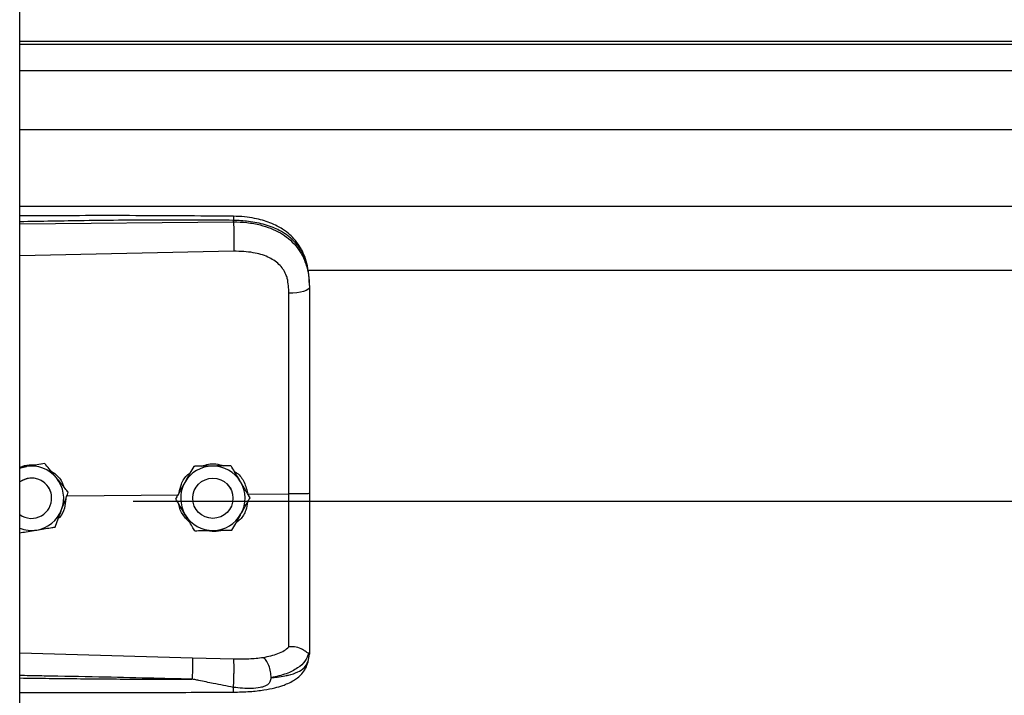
# Model space of a CAD drawing. Header units: inches. Extents: x 170 to 284, y 215 to 248.
# Tile 518 of 656: x 202.5 to 202.762, y 243.093 to 243.273. Entities that reach past the tile are written whole.
import ezdxf

# ---------------------------------------------------------------- set-up
doc = ezdxf.new("R2010")
doc.units = ezdxf.units.IN
doc.header["$LTSCALE"] = 0.25
doc.header["$MEASUREMENT"] = 0
doc.layers.add('LH FRONT OF HOOD', color=7, linetype='Continuous')

msp = doc.modelspace()

# ---------------------------------------------------------------- linework, layer by layer
at = {"layer": 'LH FRONT OF HOOD'}
for p, q in [((202.5003237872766, 239.8211148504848), (202.5003237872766, 244.0215643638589)), ((206.5326438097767, 243.2671230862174), (202.5003237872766, 243.2671230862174)), ((202.5003237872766, 243.2664837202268), (206.5326438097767, 243.2664837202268)), ((202.5003237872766, 243.2594656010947), (206.5326438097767, 243.2594656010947)), ((202.5003237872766, 243.2437815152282), (206.5326438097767, 243.2437815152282)), ((202.5003237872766, 243.2233935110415), (206.5326438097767, 243.2233935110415)), ((202.5571710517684, 243.2191818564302), (202.5571710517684, 243.2195932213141)), ((202.5003237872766, 243.2186451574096), (202.5571710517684, 243.2191818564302)), ((202.557267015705, 243.2113930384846), (202.5003237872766, 243.2101834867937)), ((202.5768719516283, 243.206317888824), (206.4560926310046, 243.206317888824)), ((202.5773665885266, 243.2022586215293), (202.5773665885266, 243.2017703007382)), ((202.5020983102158, 243.1541171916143), (202.5003237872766, 243.1538283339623)), ((202.5069763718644, 243.1549133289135), (202.5060478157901, 243.1547622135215)), ((202.5069763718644, 243.1549116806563), (202.5069763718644, 243.1549133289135)), ((202.5466154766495, 243.1541535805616), (202.5466154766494, 243.1541552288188)), ((202.5564989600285, 243.1543018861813), (202.5564989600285, 243.1543035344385)), ((202.5553395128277, 243.149576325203), (202.5562784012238, 243.148412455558)), ((202.5128579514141, 243.1462746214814), (202.5425559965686, 243.146558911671)), ((202.5132301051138, 243.1472568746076), (202.5132301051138, 243.1472585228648)), ((202.5463354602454, 243.1456681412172), (202.5463690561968, 243.1462667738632)), ((202.5562784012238, 243.148412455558), (202.5564204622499, 243.1481593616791)), ((202.5609953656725, 243.1467354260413), (202.5719089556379, 243.1468398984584)), ((202.5088241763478, 243.1456673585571), (202.5088241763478, 243.1456681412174)), ((202.5304915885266, 243.1449254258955), (206.5024760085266, 243.1449254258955)), ((202.5418021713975, 243.1455200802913), (202.5418021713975, 243.1455217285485)), ((202.5463354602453, 243.1456681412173), (202.5463354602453, 243.1456673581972)), ((202.5570177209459, 243.1461082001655), (202.5570358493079, 243.1456681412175)), ((202.5570358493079, 243.1456673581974), (202.5570358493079, 243.1456681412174)), ((202.5615691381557, 243.1458166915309), (202.5615691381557, 243.1458183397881)), ((202.5003237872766, 243.1045117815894), (202.5462594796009, 243.1031799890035)), ((202.5773665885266, 243.1047172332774), (202.5773665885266, 243.1041884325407)), ((202.5462594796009, 243.1031799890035), (202.5572451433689, 243.1029178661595)), ((202.5770268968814, 243.102203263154), (202.5773665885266, 243.1041884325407))]:
    msp.add_line(p, q, dxfattribs=at)
at = {"layer": 'LH FRONT OF HOOD', "flags": 128}
for points in [[(202.5773665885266, 243.2017703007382), (202.577262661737, 243.2014745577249), (202.5769547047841, 243.2011896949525), (202.5764540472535, 243.200926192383), (202.5757791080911, 243.2006937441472), (202.5749547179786, 243.200500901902), (202.5740112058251, 243.2003547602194), (202.5729832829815, 243.2002606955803), (202.5719087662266, 243.2002221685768)], [(202.5003237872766, 243.153627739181), (202.501007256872, 243.1538653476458), (202.5020983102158, 243.1541171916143)]]:
    msp.add_lwpolyline(points, dxfattribs=at)
at = {"layer": 'LH FRONT OF HOOD'}
msp.add_circle((202.5516856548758, 243.1456673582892), 0.005350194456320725, dxfattribs=at)
for centre, radius, start, end in [((202.5034739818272, 243.1456681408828), 0.008560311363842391, 39.24773070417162, 99.24772960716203), ((202.5516856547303, 243.145668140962), 0.008560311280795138, 90.85968127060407, 150.8596805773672), ((202.5516856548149, 243.1456681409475), 0.008560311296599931, 30.85968260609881, 90.85968183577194), ((202.5034739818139, 243.1456681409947), 0.005350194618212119, 39.24773075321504, 126.0718980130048), ((202.5034739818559, 243.1456673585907), 0.005350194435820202, 300.0097421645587, 126.0718999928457), ((202.5034739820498, 243.145668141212), 0.005350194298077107, 5.903435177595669e-08, 39.24773054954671), ((202.5034739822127, 243.1456681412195), 0.008560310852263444, 339.2477292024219, 39.24773059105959), ((202.5516856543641, 243.145668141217), 0.008560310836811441, 150.8596808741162, 210.8596823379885), ((202.5516856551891, 243.1456681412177), 0.00856031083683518, 330.8596808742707, 30.8596823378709), ((202.5034739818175, 243.1456673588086), 0.005350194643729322, 233.9281021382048, 300.009741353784), ((202.5034739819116, 243.1456681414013), 0.00856031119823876, 279.2477290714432, 339.2477287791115), ((202.5516856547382, 243.1456681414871), 0.008560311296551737, 210.859682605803, 270.8596818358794), ((202.5516856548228, 243.1456681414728), 0.008560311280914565, 270.8596812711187, 330.8596805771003), ((202.5034739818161, 243.1456681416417), 0.008560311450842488, 248.4076756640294, 279.2477294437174)]:
    msp.add_arc(centre, radius, start, end, dxfattribs=at)
for points, knots in [([(202.5571524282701, 243.2206853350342), (202.5479354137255, 243.2207532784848), (202.5298485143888, 243.2208866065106), (202.5109049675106, 243.2208292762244), (202.5011792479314, 243.2207764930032), (202.5003237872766, 243.2207718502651)], [0, 0, 0, 0, 0.4865830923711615, 0.9548405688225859, 1, 1, 1, 1]), ([(202.5571710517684, 243.2195932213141), (202.5508652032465, 243.2196325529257), (202.5376261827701, 243.2197151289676), (202.518676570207, 243.2195339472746), (202.5060360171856, 243.2193129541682), (202.5003237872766, 243.2192130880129)], [0, 0, 0, 0, 0.3326703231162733, 0.6984356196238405, 1, 1, 1, 1]), ([(202.5571522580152, 243.2206694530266), (202.5571534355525, 243.2206734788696), (202.5571574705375, 243.2206872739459), (202.5571626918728, 243.220572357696), (202.5571693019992, 243.2202795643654), (202.5571703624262, 243.2198636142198), (202.5571710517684, 243.2195932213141)], [0, 0, 0, 0, 0.09787641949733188, 0.3353863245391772, 0.5679606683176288, 1, 1, 1, 1]), ([(202.5772801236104, 243.2043017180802), (202.5771611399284, 243.2053721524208), (202.5769457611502, 243.2073098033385), (202.576200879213, 243.2098284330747), (202.5753436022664, 243.211738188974), (202.574268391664, 243.2134908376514), (202.5729533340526, 243.2150790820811), (202.5714826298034, 243.2163740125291), (202.5701089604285, 243.2173338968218), (202.568666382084, 243.2181653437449), (202.5662881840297, 243.2192324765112), (202.5633517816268, 243.2200453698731), (202.560042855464, 243.220573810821), (202.5581510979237, 243.2206468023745), (202.5571524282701, 243.2206853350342)], [0, 0, 0, 0, 0.1084465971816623, 0.1963050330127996, 0.269182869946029, 0.3279968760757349, 0.4149595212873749, 0.4916410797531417, 0.53897604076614, 0.5941910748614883, 0.6694152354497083, 0.8148545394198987, 0.9022606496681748, 1, 1, 1, 1]), ([(202.5773665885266, 243.2022586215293), (202.5773038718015, 243.2036150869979), (202.5771854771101, 243.206175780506), (202.5762159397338, 243.209666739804), (202.5749267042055, 243.2120786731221), (202.5735628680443, 243.2137813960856), (202.5724799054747, 243.2148247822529), (202.571420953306, 243.2156532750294), (202.5704315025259, 243.2163132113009), (202.5691971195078, 243.217008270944), (202.5676031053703, 243.2177339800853), (202.5649393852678, 243.2186420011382), (202.5614042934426, 243.2194019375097), (202.5584977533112, 243.219533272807), (202.5571710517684, 243.2195932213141)], [0, 0, 0, 0, 0.1307156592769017, 0.2467609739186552, 0.3577928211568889, 0.4170971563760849, 0.4791482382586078, 0.5177152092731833, 0.5590896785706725, 0.6032945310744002, 0.6633484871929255, 0.7353692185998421, 0.8792082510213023, 1, 1, 1, 1]), ([(202.5571710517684, 243.2191818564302), (202.5571927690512, 243.2186060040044), (202.5572378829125, 243.2174097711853), (202.5572788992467, 243.215184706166), (202.5572921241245, 243.2130073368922), (202.5572751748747, 243.2119176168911), (202.557267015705, 243.2113930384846)], [0, 0, 0, 0, 0.2406941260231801, 0.4999999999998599, 0.7593058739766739, 1, 1, 1, 1]), ([(202.5571710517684, 243.2191818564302), (202.5583678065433, 243.2191501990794), (202.5608000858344, 243.2190858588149), (202.5641296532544, 243.2184671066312), (202.5671080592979, 243.2175239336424), (202.5696396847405, 243.2163103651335), (202.5718852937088, 243.2147644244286), (202.573747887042, 243.2129292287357), (202.5752415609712, 243.2107940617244), (202.5764108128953, 243.2082395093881), (202.5772076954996, 243.2051631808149), (202.5773131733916, 243.2029108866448), (202.5773665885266, 243.2017703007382)], [0, 0, 0, 0, 0.1094013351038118, 0.2223468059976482, 0.315179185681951, 0.4102231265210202, 0.5012749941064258, 0.5946006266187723, 0.6834485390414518, 0.7745330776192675, 0.8858211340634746, 1, 1, 1, 1]), ([(202.5714831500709, 243.2041554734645), (202.5714831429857, 243.2041554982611), (202.5713805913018, 243.204514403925), (202.5708853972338, 243.2059205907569), (202.5693493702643, 243.2081232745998), (202.5662823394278, 243.2100265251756), (202.5621661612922, 243.2112381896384), (202.559013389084, 243.2113378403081), (202.557267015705, 243.2113930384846)], [0, 0, 0, 0, 4.497367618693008e-06, 0.06509473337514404, 0.261670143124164, 0.4753105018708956, 0.709365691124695, 1, 1, 1, 1]), ([(202.5719087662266, 243.2002221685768), (202.571838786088, 243.2015468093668), (202.5717688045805, 243.2028714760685), (202.5714831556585, 243.2041554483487), (202.5714831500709, 243.2041554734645)], [0, 0, 0, 0, 0.999980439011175, 1, 1, 1, 1]), ([(202.5773665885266, 243.2017703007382), (202.5773665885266, 243.1981401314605), (202.5773665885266, 243.1908692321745), (202.5773665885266, 243.1797884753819), (202.5773665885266, 243.1686058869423), (202.5773665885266, 243.1576372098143), (202.5773665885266, 243.1503893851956), (202.5773665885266, 243.1469095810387)], [0, 0, 0, 0, 0.2027568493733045, 0.4061035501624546, 0.60886041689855, 0.8122072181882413, 1, 1, 1, 1]), ([(202.5719089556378, 243.1468399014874), (202.5719089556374, 243.1468399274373), (202.5719088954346, 243.150226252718), (202.5719088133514, 243.1572729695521), (202.5719087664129, 243.1679461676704), (202.5719087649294, 243.1788222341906), (202.5719087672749, 243.1896095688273), (202.571908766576, 243.1966846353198), (202.5719087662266, 243.2002221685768)], [0, 0, 0, 0, 1.439079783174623e-06, 0.1877923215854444, 0.3908439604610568, 0.5938956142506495, 0.796947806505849, 1, 1, 1, 1]), ([(202.5003237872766, 243.1539472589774), (202.5011614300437, 243.1542278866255), (202.5025706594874, 243.1547000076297), (202.5040437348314, 243.1545813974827), (202.5046412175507, 243.1545332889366)], [0, 0, 0, 0, 0.5943977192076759, 1, 1, 1, 1]), ([(202.5069763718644, 243.1549116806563), (202.506300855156, 243.1548016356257), (202.5049339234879, 243.1545789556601), (202.5032688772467, 243.1543077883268), (202.5023156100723, 243.154152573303), (202.5020983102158, 243.1541171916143)], [0, 0, 0, 0, 0.4299704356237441, 0.8700602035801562, 0.9999999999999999, 0.9999999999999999, 0.9999999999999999, 0.9999999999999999]), ([(202.5101032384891, 243.1510861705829), (202.5099795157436, 243.1512376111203), (202.5090118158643, 243.1524221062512), (202.5079506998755, 243.1537208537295), (202.5070713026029, 243.154797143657), (202.5069763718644, 243.1549133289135)], [0, 0, 0, 0, 0.1156468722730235, 0.9045342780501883, 1, 1, 1, 1]), ([(202.5101032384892, 243.1510840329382), (202.5099795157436, 243.1512354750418), (202.5090118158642, 243.1524199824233), (202.5079506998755, 243.1537189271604), (202.5070713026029, 243.1547954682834), (202.5069763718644, 243.1549116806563)], [0, 0, 0, 0, 0.115646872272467, 0.9045342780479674, 1, 1, 1, 1]), ([(202.5466154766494, 243.1541552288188), (202.5462822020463, 243.1535575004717), (202.5456078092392, 243.1523479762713), (202.5447863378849, 243.1508745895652), (202.5443160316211, 243.1500310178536), (202.5442088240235, 243.1498387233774)], [0, 0, 0, 0, 0.4299704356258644, 0.8700602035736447, 0.9999999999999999, 0.9999999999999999, 0.9999999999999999, 0.9999999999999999]), ([(202.5466154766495, 243.1541535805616), (202.5462822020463, 243.1535557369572), (202.5456078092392, 243.1523459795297), (202.5447863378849, 243.1508724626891), (202.5443160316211, 243.1500288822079), (202.5442088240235, 243.1498365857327)], [0, 0, 0, 0, 0.4299704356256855, 0.8700602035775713, 0.9999999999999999, 0.9999999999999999, 0.9999999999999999, 0.9999999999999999]), ([(202.551557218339, 243.1542296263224), (202.5502851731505, 243.1542105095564), (202.5485886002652, 243.1541850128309), (202.5470103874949, 243.1541611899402), (202.5466154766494, 243.1541552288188)], [0, 0, 0, 0, 0.7497733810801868, 1, 1, 1, 1]), ([(202.551557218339, 243.1542274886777), (202.5502851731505, 243.1542084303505), (202.5485886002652, 243.154183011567), (202.5470103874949, 243.1541594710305), (202.5466154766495, 243.1541535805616)], [0, 0, 0, 0, 0.7497733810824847, 0.9999999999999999, 0.9999999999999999, 0.9999999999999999, 0.9999999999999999]), ([(202.5487618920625, 243.1541875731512), (202.5493308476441, 243.1544008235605), (202.5505122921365, 243.154843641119), (202.5525568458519, 243.1548987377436), (202.5538940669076, 243.1544919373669), (202.5546062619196, 243.1542752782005)], [0, 0, 0, 0, 0.3027399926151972, 0.6286439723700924, 1, 1, 1, 1]), ([(202.5564989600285, 243.1543035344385), (202.5558146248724, 243.1542933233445), (202.5544298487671, 243.154272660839), (202.5527430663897, 243.1542474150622), (202.5517773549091, 243.1542329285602), (202.551557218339, 243.1542296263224)], [0, 0, 0, 0, 0.4299704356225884, 0.8700602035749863, 1, 1, 1, 1]), ([(202.5564989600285, 243.1543018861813), (202.5558146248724, 243.1542915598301), (202.5544298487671, 243.1542706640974), (202.5527430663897, 243.1542452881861), (202.5517773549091, 243.1542307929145), (202.551557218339, 243.1542274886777)], [0, 0, 0, 0, 0.429970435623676, 0.8700602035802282, 0.9999999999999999, 0.9999999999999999, 0.9999999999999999, 0.9999999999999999]), ([(202.5590340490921, 243.1500611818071), (202.5589337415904, 243.1502290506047), (202.5581491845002, 243.1515420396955), (202.5572888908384, 243.1529816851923), (202.5565759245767, 243.1541747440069), (202.5564989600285, 243.1543035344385)], [0, 0, 0, 0, 0.1156468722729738, 0.9045342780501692, 1, 1, 1, 1]), ([(202.5590340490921, 243.1500590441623), (202.5589337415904, 243.1502269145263), (202.5581491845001, 243.1515399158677), (202.5572888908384, 243.1529797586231), (202.5565759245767, 243.1541730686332), (202.5564989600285, 243.1543018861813)], [0, 0, 0, 0, 0.1156468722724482, 0.9045342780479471, 1, 1, 1, 1]), ([(202.5082475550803, 243.1532173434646), (202.5088969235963, 243.152789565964), (202.5103878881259, 243.1518073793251), (202.5116895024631, 243.1500749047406), (202.5119654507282, 243.1488385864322), (202.512020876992, 243.1485902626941)], [0, 0, 0, 0, 0.3814222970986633, 0.8757540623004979, 1, 1, 1, 1]), ([(202.5427198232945, 243.147167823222), (202.5428822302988, 243.1479197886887), (202.5432611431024, 243.1496742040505), (202.5443905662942, 243.1515147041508), (202.5454303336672, 243.1522460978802), (202.545628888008, 243.1523857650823)], [0, 0, 0, 0, 0.3776771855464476, 0.8811610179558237, 1, 1, 1, 1]), ([(202.5573738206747, 243.1528395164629), (202.5576189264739, 243.1526916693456), (202.5587517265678, 243.1520083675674), (202.5602255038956, 243.1499089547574), (202.5607326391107, 243.1478184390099), (202.5609953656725, 243.1467354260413)], [0, 0, 0, 0, 0.1174426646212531, 0.5427821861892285, 1, 1, 1, 1]), ([(202.5132301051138, 243.1472585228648), (202.5129660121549, 243.1475818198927), (202.5119668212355, 243.148805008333), (202.5108931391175, 243.1501192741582), (202.5101032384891, 243.1510861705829)], [0, 0, 0, 0, 0.2643068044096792, 1, 1, 1, 1]), ([(202.5132301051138, 243.1472568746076), (202.5129660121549, 243.1475800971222), (202.5119668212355, 243.1488030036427), (202.5108931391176, 243.1501171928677), (202.5101032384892, 243.1510840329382)], [0, 0, 0, 0, 0.2643068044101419, 1, 1, 1, 1]), ([(202.5442088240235, 243.1498387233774), (202.54358933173, 243.1487275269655), (202.54276309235, 243.1472454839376), (202.541994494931, 243.1458667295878), (202.5418021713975, 243.1455217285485)], [0, 0, 0, 0, 0.7497733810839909, 1, 1, 1, 1]), ([(202.5442088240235, 243.1498365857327), (202.54358933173, 243.1487254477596), (202.54276309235, 243.1472434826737), (202.541994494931, 243.1458650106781), (202.5418021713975, 243.1455200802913)], [0, 0, 0, 0, 0.7497733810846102, 0.9999999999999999, 0.9999999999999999, 0.9999999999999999, 0.9999999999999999]), ([(202.5615691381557, 243.1458183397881), (202.5613550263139, 243.1461767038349), (202.5605449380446, 243.1475325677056), (202.5596744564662, 243.1489894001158), (202.5590340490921, 243.1500611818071)], [0, 0, 0, 0, 0.2643068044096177, 1, 1, 1, 1]), ([(202.5615691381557, 243.1458166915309), (202.5613550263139, 243.1461749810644), (202.5605449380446, 243.1475305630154), (202.5596744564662, 243.1489873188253), (202.5590340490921, 243.1500590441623)], [0, 0, 0, 0, 0.2643068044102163, 1, 1, 1, 1]), ([(202.5114789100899, 243.1426349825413), (202.5119296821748, 243.1438246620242), (202.5125308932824, 243.1454113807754), (202.513090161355, 243.1468875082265), (202.5132301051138, 243.1472568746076)], [0, 0, 0, 0, 0.7497733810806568, 1, 1, 1, 1]), ([(202.5719087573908, 243.1061493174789), (202.5719087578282, 243.1064120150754), (202.5719087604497, 243.1079864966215), (202.5719087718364, 243.1114178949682), (202.5719088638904, 243.1170192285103), (202.5719091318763, 243.1234590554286), (202.5719094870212, 243.1306850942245), (202.5719097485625, 243.1385599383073), (202.5719097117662, 243.1440879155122), (202.5719096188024, 243.1468398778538), (202.5719096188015, 243.1468399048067)], [0, 0, 0, 0, 0.03155846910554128, 0.1891461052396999, 0.3467338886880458, 0.5043277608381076, 0.6619226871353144, 0.8309600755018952, 0.9999983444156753, 1, 1, 1, 1]), ([(202.5773665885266, 243.1469095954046), (202.5772853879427, 243.1468982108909), (202.5771229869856, 243.1468754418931), (202.5758701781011, 243.1468474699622), (202.5740727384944, 243.1468314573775), (202.5726306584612, 243.1468370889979), (202.5719096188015, 243.1468399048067)], [0, 0, 0, 0, 0.2500007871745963, 0.5000009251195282, 0.750000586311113, 1, 1, 1, 1]), ([(202.5773665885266, 243.1469095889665), (202.5773665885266, 243.1438722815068), (202.5773665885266, 243.1376968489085), (202.5773665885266, 243.1289098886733), (202.5773665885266, 243.1207432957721), (202.5773665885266, 243.1141632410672), (202.5773665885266, 243.1087785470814), (202.5773665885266, 243.1060780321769), (202.5773665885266, 243.1047172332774)], [0, 0, 0, 0, 0.1870908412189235, 0.3803918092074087, 0.5558755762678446, 0.7364481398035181, 0.8671952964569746, 1, 1, 1, 1]), ([(202.5125641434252, 243.14549918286), (202.5124880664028, 243.1446734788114), (202.5123259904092, 243.1429143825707), (202.5114771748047, 243.1411064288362), (202.5106929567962, 243.1404057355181), (202.5106041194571, 243.1403263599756)], [0, 0, 0, 0, 0.439592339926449, 0.9365162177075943, 1, 1, 1, 1]), ([(202.5443372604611, 243.1412772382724), (202.5442369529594, 243.1414451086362), (202.5434523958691, 243.1427581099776), (202.5425921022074, 243.1441979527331), (202.5418791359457, 243.1453912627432), (202.5418021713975, 243.1455200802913)], [0, 0, 0, 0, 0.1156468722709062, 0.9045342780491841, 0.9999999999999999, 0.9999999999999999, 0.9999999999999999, 0.9999999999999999]), ([(202.5456180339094, 243.1391338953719), (202.5449669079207, 243.1397960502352), (202.5436188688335, 243.1411669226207), (202.5427172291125, 243.1430378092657), (202.5426726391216, 243.1440508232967), (202.5426720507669, 243.1440641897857)], [0, 0, 0, 0, 0.4797011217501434, 0.9931347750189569, 1, 1, 1, 1]), ([(202.5608892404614, 243.1445970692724), (202.5607771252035, 243.1438838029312), (202.5605144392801, 243.1422126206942), (202.5593601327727, 243.1402899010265), (202.5582254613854, 243.139438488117), (202.5578606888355, 243.1391647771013)], [0, 0, 0, 0, 0.3356490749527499, 0.7864254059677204, 1, 1, 1, 1]), ([(202.5591624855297, 243.141499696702), (202.5597819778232, 243.1426108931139), (202.5606082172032, 243.1440929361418), (202.5613768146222, 243.1454716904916), (202.5615691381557, 243.1458166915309)], [0, 0, 0, 0, 0.7497733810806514, 1, 1, 1, 1]), ([(202.509727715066, 243.1380135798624), (202.5099702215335, 243.1386535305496), (202.5104609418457, 243.139948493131), (202.5110586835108, 243.1415259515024), (202.5114009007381, 243.1424291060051), (202.5114789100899, 243.1426349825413)], [0, 0, 0, 0, 0.4299704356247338, 0.8700602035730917, 1, 1, 1, 1]), ([(202.5468723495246, 243.1370348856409), (202.5466582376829, 243.1373931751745), (202.5458481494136, 243.1387487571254), (202.5449776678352, 243.1402055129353), (202.5443372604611, 243.1412772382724)], [0, 0, 0, 0, 0.2643068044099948, 1, 1, 1, 1]), ([(202.5567558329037, 243.1371831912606), (202.5570891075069, 243.1377809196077), (202.557763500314, 243.1389904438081), (202.5585849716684, 243.1404638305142), (202.5590552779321, 243.1413074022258), (202.5591624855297, 243.141499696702)], [0, 0, 0, 0, 0.4299704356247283, 0.8700602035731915, 1, 1, 1, 1]), ([(202.5003237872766, 243.1364824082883), (202.5008835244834, 243.1365734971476), (202.5021352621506, 243.1367771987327), (202.5036792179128, 243.1370285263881), (202.5046323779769, 243.1371837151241), (202.5048496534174, 243.1372190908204)], [0, 0, 0, 0, 0.3844201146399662, 0.85967688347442, 1, 1, 1, 1]), ([(202.5048496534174, 243.1372190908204), (202.5061053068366, 243.1374235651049), (202.5077800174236, 243.1376962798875), (202.5093378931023, 243.1379500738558), (202.509727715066, 243.1380135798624)], [0, 0, 0, 0, 0.7497733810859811, 1, 1, 1, 1]), ([(202.5468723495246, 243.1370348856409), (202.5475566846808, 243.1370450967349), (202.5489414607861, 243.1370657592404), (202.5506282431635, 243.1370910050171), (202.5515939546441, 243.1371054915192), (202.5518140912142, 243.137108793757)], [0, 0, 0, 0, 0.4299704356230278, 0.8700602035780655, 1, 1, 1, 1]), ([(202.5539583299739, 243.1371410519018), (202.5538644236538, 243.137104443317), (202.5530900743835, 243.1368025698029), (202.5517940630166, 243.1367435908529), (202.5506860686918, 243.1369961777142), (202.550292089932, 243.1370859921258)], [0, 0, 0, 0, 0.08167163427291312, 0.6734623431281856, 1, 1, 1, 1]), ([(202.5518140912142, 243.137108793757), (202.5530861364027, 243.137127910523), (202.554782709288, 243.1371534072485), (202.5563609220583, 243.1371772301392), (202.5567558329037, 243.1371831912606)], [0, 0, 0, 0, 0.7497733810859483, 1, 1, 1, 1]), ([(202.5650745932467, 243.1033252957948), (202.566448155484, 243.1036131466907), (202.5685325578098, 243.1040499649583), (202.5707083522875, 243.1050906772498), (202.5715073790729, 243.1057959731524), (202.5719087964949, 243.1061503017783)], [0, 0, 0, 0, 0.4901989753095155, 0.7438846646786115, 1, 1, 1, 1]), ([(202.5771737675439, 243.1044667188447), (202.5768981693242, 243.1037447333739), (202.5763321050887, 243.1022618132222), (202.5742792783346, 243.1004285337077), (202.5712910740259, 243.0988704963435), (202.5685640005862, 243.0982473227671), (202.5671641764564, 243.0979274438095)], [0, 0, 0, 0, 0.2305257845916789, 0.4734878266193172, 0.7297379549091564, 1, 1, 1, 1]), ([(202.5771695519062, 243.1044669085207), (202.5771204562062, 243.104458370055), (202.5770196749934, 243.104440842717), (202.5767280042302, 243.1046270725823), (202.5762625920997, 243.104957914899), (202.5753863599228, 243.1055379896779), (202.5739071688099, 243.1061561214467), (202.5725663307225, 243.1061522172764), (202.5719087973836, 243.1061503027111)], [0, 0, 0, 0, 0.1136768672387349, 0.2333502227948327, 0.3620694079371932, 0.5019163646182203, 0.755744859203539, 1, 1, 1, 1]), ([(202.5773665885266, 243.1047172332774), (202.5773665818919, 243.1047159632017), (202.5773665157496, 243.1047033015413), (202.5773593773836, 243.1045991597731), (202.5772609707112, 243.104520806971), (202.5771732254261, 243.1044509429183)], [0, 0, 0, 0, 0.01193493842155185, 0.118981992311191, 1, 1, 1, 1]), ([(202.546259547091, 243.1031799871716), (202.5462661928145, 243.1029411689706), (202.5462764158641, 243.1025737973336), (202.5462743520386, 243.1017118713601), (202.5462667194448, 243.1009370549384), (202.5462524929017, 243.1000765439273), (202.5462275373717, 243.098917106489), (202.5462011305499, 243.0980737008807), (202.5461839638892, 243.0975254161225)], [0, 0, 0, 0, 0.2394514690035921, 0.3683457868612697, 0.4999761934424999, 0.631610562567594, 0.7605158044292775, 0.9999999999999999, 0.9999999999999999, 0.9999999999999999, 0.9999999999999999]), ([(202.5571140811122, 243.0940942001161), (202.5586021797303, 243.0941302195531), (202.5613833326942, 243.0941975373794), (202.565118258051, 243.0946205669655), (202.5679935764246, 243.0951798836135), (202.5700949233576, 243.0957883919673), (202.5716777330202, 243.0963965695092), (202.5730534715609, 243.0970918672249), (202.5743254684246, 243.0979746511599), (202.5754526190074, 243.0990494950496), (202.5764664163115, 243.100468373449), (202.5768210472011, 243.101570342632), (202.5770099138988, 243.1021572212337)], [0, 0, 0, 0, 0.1696911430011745, 0.3171409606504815, 0.4424359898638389, 0.5384364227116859, 0.6083291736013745, 0.684095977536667, 0.7426779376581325, 0.8151683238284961, 0.9015637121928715, 1, 1, 1, 1]), ([(202.5571597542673, 243.0953473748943), (202.5571757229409, 243.0955879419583), (202.5572094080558, 243.0960954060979), (202.5572542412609, 243.0971055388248), (202.5572912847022, 243.0982929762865), (202.5573140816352, 243.0995648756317), (202.5573192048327, 243.1007683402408), (202.5573067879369, 243.1017642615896), (202.5572816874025, 243.102503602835), (202.5572568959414, 243.1027846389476), (202.5572451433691, 243.1029178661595)], [0, 0, 0, 0, 0.1098512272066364, 0.2317256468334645, 0.3631776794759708, 0.4999999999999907, 0.6368223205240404, 0.7682743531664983, 0.8901487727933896, 1, 1, 1, 1]), ([(202.5572451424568, 243.1029178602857), (202.5585972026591, 243.1029105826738), (202.5612992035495, 243.1028960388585), (202.5638058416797, 243.1031805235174), (202.5650581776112, 243.1033226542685)], [0, 0, 0, 0, 0.5003922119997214, 1, 1, 1, 1]), ([(202.5671636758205, 243.0979241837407), (202.567138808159, 243.0984541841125), (202.5670871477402, 243.0995552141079), (202.5666114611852, 243.1012176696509), (202.5659067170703, 243.1026057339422), (202.5653435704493, 243.1030911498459), (202.565072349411, 243.1033249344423)], [0, 0, 0, 0, 0.2405618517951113, 0.4997464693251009, 0.7590693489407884, 1, 1, 1, 1]), ([(202.5671652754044, 243.0979257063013), (202.5677115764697, 243.0979828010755), (202.5690165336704, 243.0981191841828), (202.570415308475, 243.0983473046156), (202.5713702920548, 243.0985411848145), (202.5726036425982, 243.098819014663), (202.5742899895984, 243.0993852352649), (202.5761097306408, 243.1005107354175), (202.5767152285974, 243.1016281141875), (202.5770268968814, 243.102203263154)], [0, 0, 0, 0, 0.1091879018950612, 0.260818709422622, 0.307798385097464, 0.3355235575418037, 0.5627886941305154, 0.7749539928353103, 1, 1, 1, 1]), ([(202.5461838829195, 243.0975230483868), (202.5422838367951, 243.0976223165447), (202.5340137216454, 243.0978328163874), (202.5209017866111, 243.0981149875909), (202.5099538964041, 243.0983275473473), (202.502937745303, 243.0984556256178), (202.5007627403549, 243.0984936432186), (202.5003237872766, 243.0985013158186)], [0, 0, 0, 0, 0.2551597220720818, 0.5410705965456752, 0.8577348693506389, 0.9712884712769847, 1, 1, 1, 1]), ([(202.5003237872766, 243.0978562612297), (202.5029214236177, 243.0978243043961), (202.5079874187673, 243.0977619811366), (202.5155515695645, 243.0976811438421), (202.5232037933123, 243.0976118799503), (202.5309617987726, 243.0975603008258), (202.5386843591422, 243.0975272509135), (202.5437212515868, 243.0975244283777), (202.5461838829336, 243.0975230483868)], [0, 0, 0, 0, 0.169941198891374, 0.3314248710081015, 0.4948424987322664, 0.6705311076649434, 0.8389164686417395, 1, 1, 1, 1]), ([(202.5571597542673, 243.0953473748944), (202.5553789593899, 243.0956934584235), (202.5523238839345, 243.0962871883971), (202.5488879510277, 243.0970072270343), (202.5471497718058, 243.0973645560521), (202.5466522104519, 243.0974657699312), (202.5465016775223, 243.0974917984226), (202.5464513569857, 243.0975004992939)], [0, 0, 0, 0, 0.5022803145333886, 0.861696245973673, 0.9584272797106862, 0.9861029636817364, 1, 1, 1, 1]), ([(202.5671650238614, 243.0979224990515), (202.567090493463, 243.0975521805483), (202.5669865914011, 243.0970359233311), (202.5666148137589, 243.0964385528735), (202.5661941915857, 243.0960056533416), (202.5653904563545, 243.0955611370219), (202.5639131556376, 243.095199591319), (202.561152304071, 243.0949594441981), (202.5587555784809, 243.0951923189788), (202.5571597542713, 243.0953473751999)], [0, 0, 0, 0, 0.1001269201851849, 0.1395859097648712, 0.1897135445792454, 0.2582342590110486, 0.369735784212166, 0.5803479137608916, 1, 1, 1, 1]), ([(202.5003237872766, 243.0939570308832), (202.5039899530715, 243.0939577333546), (202.5154624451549, 243.0939599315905), (202.5343932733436, 243.0939877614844), (202.5496564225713, 243.0940592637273), (202.557114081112, 243.094094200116)], [0, 0, 0, 0, 0.1936599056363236, 0.6060178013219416, 0.9999999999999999, 0.9999999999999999, 0.9999999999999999, 0.9999999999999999]), ([(202.5571140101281, 243.0941160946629), (202.5571147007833, 243.0941092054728), (202.5571212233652, 243.0940441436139), (202.5571321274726, 243.0942338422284), (202.5571462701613, 243.0945607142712), (202.5571549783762, 243.0949932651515), (202.5571589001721, 243.0952840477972), (202.5571597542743, 243.0953473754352)], [0, 0, 0, 0, 0.03436730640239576, 0.3245665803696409, 0.6210149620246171, 0.9174633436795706, 0.9999999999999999, 0.9999999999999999, 0.9999999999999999, 0.9999999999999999])]:
    msp.add_open_spline(points, degree=3, knots=knots, dxfattribs=at)

doc.saveas('drawing.dxf')
